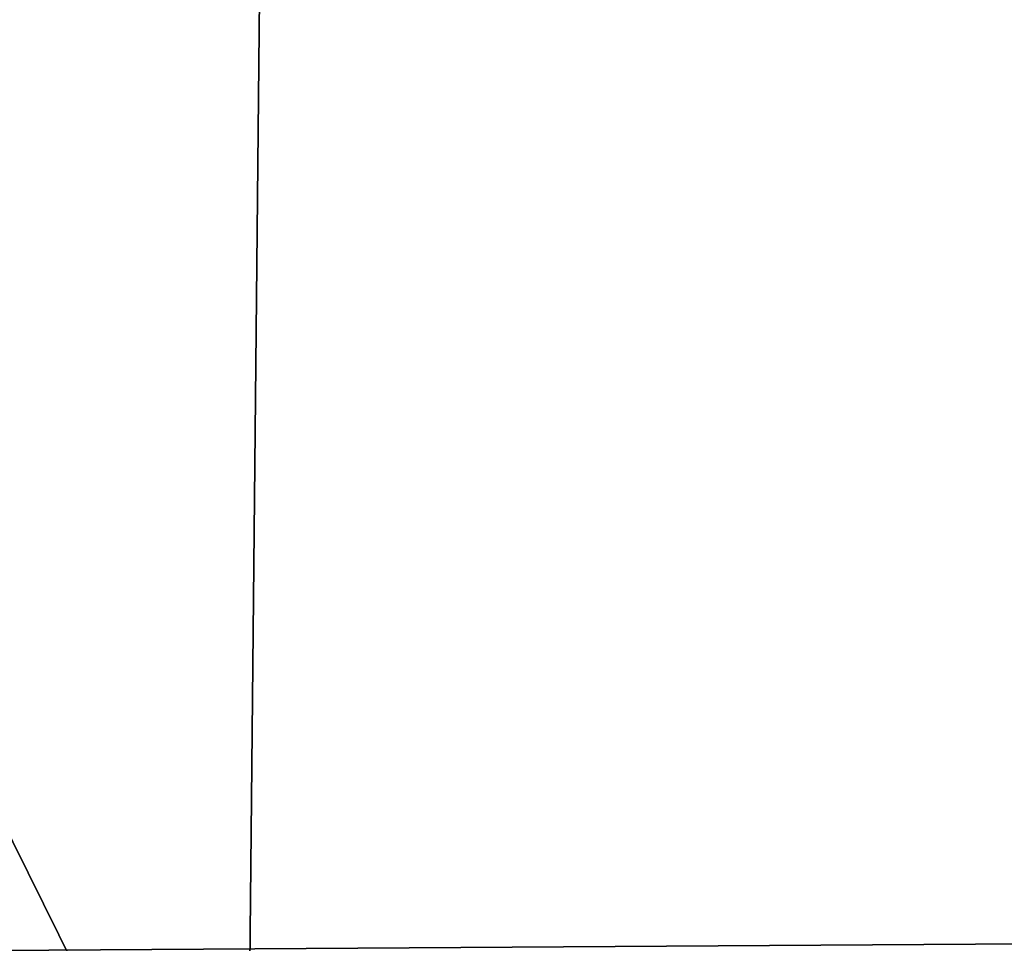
# Model space of a CAD drawing. Header units: millimetres. Extents: x -144 to 364, y -408 to 1133.
# Tile 563 of 656: x -58.6499 to -58.6131, y 987.4638 to 987.4983. Entities that reach past the tile are written whole.
import ezdxf

# ---------------------------------------------------------------- set-up
doc = ezdxf.new("R2010")
doc.units = ezdxf.units.MM
doc.header["$LTSCALE"] = 41.718519
for name, color, linetype in [('1411', 7, 'CONTINUOUS'), ('1412', 7, 'CONTINUOUS'), ('1429', 7, 'CONTINUOUS'), ('1430', 7, 'CONTINUOUS'), ('1639', 7, 'CONTINUOUS'), ('1640', 7, 'CONTINUOUS'), ('1641', 7, 'CONTINUOUS'), ('1642', 7, 'CONTINUOUS')]:
    doc.layers.add(name, color=color, linetype=linetype)

msp = doc.modelspace()

# ---------------------------------------------------------------- linework, layer by layer
at = {"layer": '1411', "color": 7, "linetype": 'CONTINUOUS', "true_color": 0xaaaaaa}
for points in [[(-58.64141, 987.45, 379.53134), (-59.97678, 987.45, 379.148413), (-59.138916, 988.45, 380.402085), (-58.64141, 987.45, 379.53134)], [(-58.64141, 987.45, 379.53134), (-59.138916, 988.45, 380.402085), (-58.631579, 988.45, 380.699445), (-58.64141, 987.45, 379.53134)], [(-57.517607, 987.45, 380.347831), (-58.64141, 987.45, 379.53134), (-58.631579, 988.45, 380.699445), (-57.517607, 987.45, 380.347831)], [(-57.517607, 987.45, 380.347831), (-58.631579, 988.45, 380.699445), (-58.191997, 988.45, 381.090062), (-57.517607, 987.45, 380.347831)]]:
    msp.add_3dface(points, dxfattribs=at)
at = {"layer": '1412', "color": 7, "linetype": 'CONTINUOUS', "true_color": 0xaaaaaa}
for points in [[(-59.427235, 987.45, 387.007676), (-58.158115, 987.45, 386.442613), (-59.356619, 988.45, 385.941083), (-59.427235, 987.45, 387.007676)], [(-58.158115, 987.45, 386.442613), (-58.82744, 988.45, 385.684417), (-59.356619, 988.45, 385.941083), (-58.158115, 987.45, 386.442613)], [(-58.158115, 987.45, 386.442613), (-58.358502, 988.45, 385.329435), (-58.82744, 988.45, 385.684417), (-58.158115, 987.45, 386.442613)]]:
    msp.add_3dface(points, dxfattribs=at)
at = {"layer": '1429', "color": 7, "linetype": 'CONTINUOUS', "true_color": 0xaaaaaa}
for points in [[(-59.97678, 987.45, 220.851587), (-58.64141, 987.45, 220.46866), (-59.694598, 988.45, 219.790613), (-59.97678, 987.45, 220.851587)], [(-58.64141, 987.45, 220.46866), (-59.138916, 988.45, 219.597915), (-59.694598, 988.45, 219.790613), (-58.64141, 987.45, 220.46866)], [(-58.64141, 987.45, 220.46866), (-58.631579, 988.45, 219.300555), (-59.138916, 988.45, 219.597915), (-58.64141, 987.45, 220.46866)], [(-58.64141, 987.45, 220.46866), (-57.517607, 987.45, 219.652169), (-58.631579, 988.45, 219.300555), (-58.64141, 987.45, 220.46866)], [(-57.517607, 987.45, 219.652169), (-58.191997, 988.45, 218.909938), (-58.631579, 988.45, 219.300555), (-57.517607, 987.45, 219.652169)]]:
    msp.add_3dface(points, dxfattribs=at)
at = {"layer": '1430', "color": 7, "linetype": 'CONTINUOUS', "true_color": 0xaaaaaa}
for points in [[(-58.158115, 987.45, 213.557387), (-59.427234, 987.45, 212.992324), (-58.82744, 988.45, 214.315583), (-58.158115, 987.45, 213.557387)], [(-58.158115, 987.45, 213.557387), (-58.82744, 988.45, 214.315583), (-58.358502, 988.45, 214.670565), (-58.158115, 987.45, 213.557387)]]:
    msp.add_3dface(points, dxfattribs=at)
at = {"layer": '1639', "color": 7, "linetype": 'CONTINUOUS', "true_color": 0xaaaaaa}
for points in [[(-51.022094, 987.375975, 400.136498), (-61.531668, 987.95, 394.181229), (-66.058727, 987.375975, 390.922038), (-51.022094, 987.375975, 400.136498)], [(-45.190735, 987.95, 403.024499), (-61.531668, 987.95, 394.181229), (-51.022094, 987.375975, 400.136498), (-45.190735, 987.95, 403.024499)]]:
    msp.add_3dface(points, dxfattribs=at)
at = {"layer": '1640', "color": 7, "linetype": 'CONTINUOUS', "true_color": 0xaaaaaa}
for points in [[(-66.058727, 987.375975, 209.077962), (-61.531668, 987.95, 205.818771), (-51.022094, 987.375975, 199.863502), (-66.058727, 987.375975, 209.077962)], [(-61.531668, 987.95, 205.818771), (-45.190735, 987.95, 196.975501), (-51.022094, 987.375975, 199.863502), (-61.531668, 987.95, 205.818771)]]:
    msp.add_3dface(points, dxfattribs=at)
at = {"layer": '1641', "color": 7, "linetype": 'CONTINUOUS', "true_color": 0xaaaaaa}
for points in [[(-65.390976, 987.516856, 209.997043), (-60.713368, 987.45, 207.075907), (-50.50634, 987.516856, 200.875726), (-65.390976, 987.516856, 209.997043)], [(-60.713368, 987.45, 207.075907), (-44.589861, 987.45, 198.349893), (-50.50634, 987.516856, 200.875726), (-60.713368, 987.45, 207.075907)]]:
    msp.add_3dface(points, dxfattribs=at)
at = {"layer": '1642', "color": 7, "linetype": 'CONTINUOUS', "true_color": 0xaaaaaa}
for points in [[(-50.50634, 987.516856, 399.124274), (-60.713368, 987.45, 392.924092), (-65.390976, 987.516856, 390.002957), (-50.50634, 987.516856, 399.124274)], [(-44.589861, 987.45, 401.650107), (-60.713368, 987.45, 392.924092), (-50.50634, 987.516856, 399.124274), (-44.589861, 987.45, 401.650107)]]:
    msp.add_3dface(points, dxfattribs=at)

doc.saveas('drawing.dxf')
